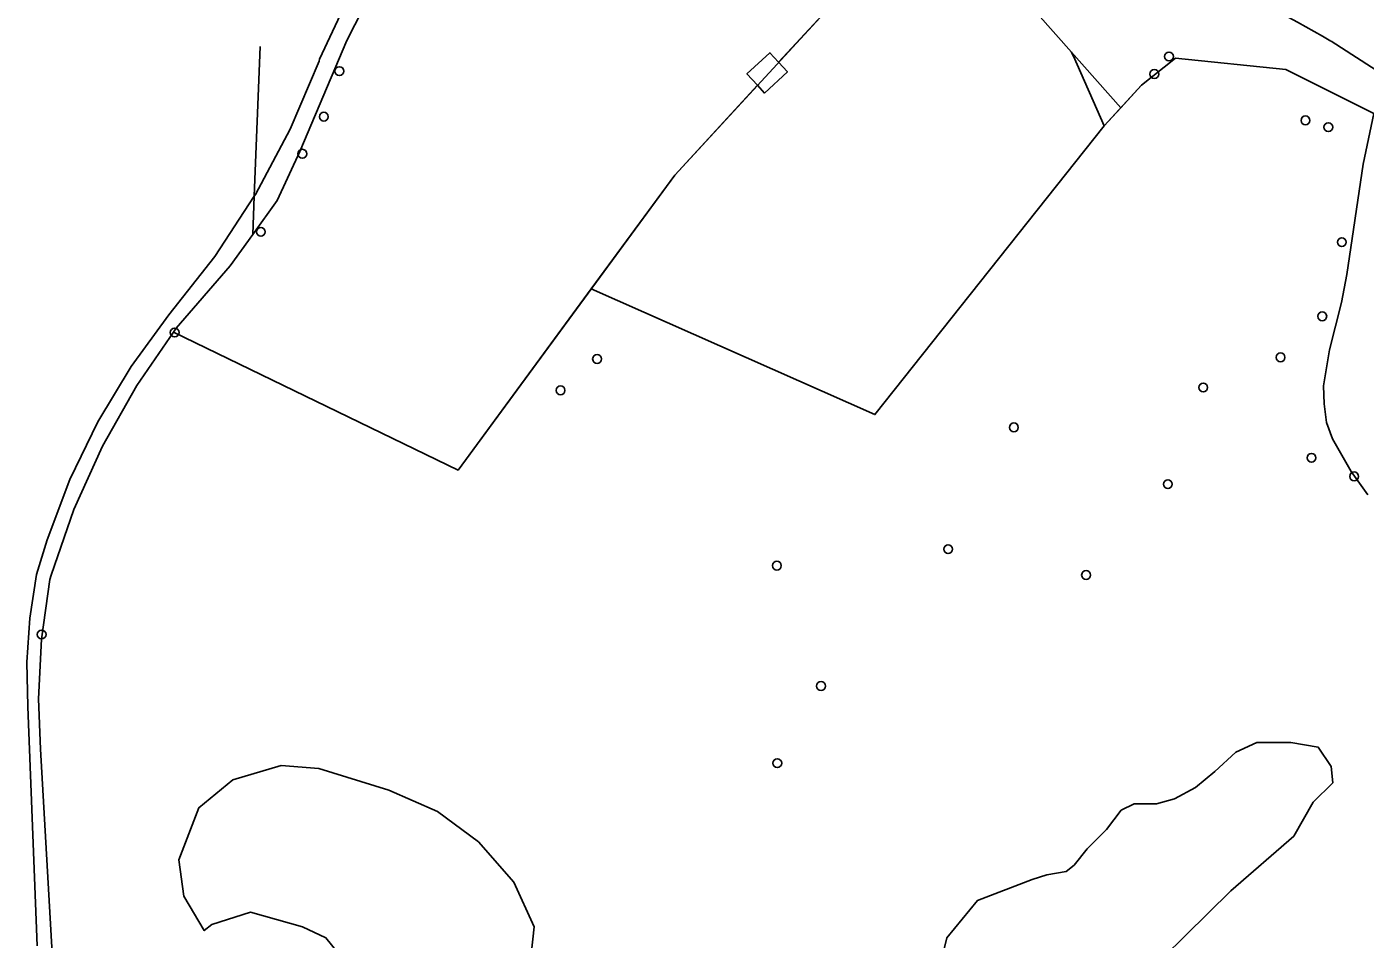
# Model space of a CAD drawing. Extents: x 160203 to 161526, y 379529 to 381797.
# Drawn here: x 160690.5 to 160838.5, y 381380.6 to 381481.5 of the extents above; entities that cross this region are included whole.
import ezdxf

# ---------------------------------------------------------------- set-up
doc = ezdxf.new("R2010")
doc.units = 0
for name, color, linetype in [('IMGEO_Boom', 7, 'Continuous'), ('IMGEO_Grasland_overig', 7, 'Continuous'), ('IMGEO_Groenvoorziening', 7, 'Continuous'), ('IMGEO_Hek', 7, 'Continuous'), ('IMGEO_Meer_plas_ven_vijver', 7, 'Continuous'), ('IMGEO_Oever', 7, 'Continuous'), ('IMGEO_Pand', 7, 'Continuous'), ('IMGEO_Rijbaan_lokaal_gesloten', 7, 'Continuous'), ('IMGEO_Waterloop', 7, 'Continuous')]:
    doc.layers.add(name, color=color, linetype=linetype)

msp = doc.modelspace()

# ---------------------------------------------------------------- linework, layer by layer
at = {"layer": 'IMGEO_Boom'}
for centre in [(160816.8, 381478.24), (160725.07, 381476.62), (160815.18, 381476.3), (160723.36, 381471.58), (160831.88, 381471.17), (160834.41, 381470.42), (160720.99, 381467.48), (160716.4, 381458.84), (160835.9, 381457.7), (160833.74, 381449.5), (160706.87, 381447.71), (160829.13, 381444.96), (160753.57, 381444.78), (160749.53, 381441.31), (160820.58, 381441.62), (160799.65, 381437.21), (160832.55, 381433.85), (160837.26, 381431.79), (160816.67, 381430.93), (160792.38, 381423.74), (160773.45, 381421.92), (160807.63, 381420.88), (160692.16, 381414.3), (160778.33, 381408.6), (160773.49, 381400.07)]:
    msp.add_circle(centre, 0.489, dxfattribs=at)
at = {"layer": 'IMGEO_Grasland_overig'}
for points in [[(160748.71, 381518.45), (160746.43, 381516.56), (160744.8, 381514.96), (160742.21, 381511.73), (160737.38, 381502.28), (160736.52, 381500), (160731.29, 381490.58), (160725.89, 381480.01), (160720.72, 381467.72), (160718.19, 381462.32), (160715.5, 381458.55)], [(160780.39, 381484.94), (160773.64, 381477.6)], [(160771.3, 381475.05), (160762.16, 381465.1), (160752.91, 381452.52)], [(160715.5, 381458.55), (160713.01, 381455.09), (160707.05, 381448.18), (160706.74, 381447.74)], [(160706.74, 381447.74), (160738.2, 381432.49), (160752.91, 381452.52)]]:
    msp.add_lwpolyline(points, dxfattribs=at)
at = {"layer": 'IMGEO_Groenvoorziening'}
for points in [[(160811.47, 381472.57), (160806.02, 381478.73), (160794.45, 381491.8), (160790.4, 381495.98), (160780.39, 381484.94)], [(160811.47, 381472.57), (160813.75, 381475.06), (160817.52, 381478.04), (160829.71, 381476.8), (160839.45, 381471.92)], [(160752.91, 381452.52), (160784.28, 381438.63), (160809.64, 381470.56), (160811.47, 381472.57)], [(160693.4, 381377.78), (160692.02, 381401.62), (160691.83, 381407.17), (160692.15, 381413.8), (160693.06, 381420.38), (160693.2, 381420.86), (160695.73, 381428.13), (160698.9, 381435.14), (160702.68, 381441.84), (160706.74, 381447.74)]]:
    msp.add_lwpolyline(points, dxfattribs=at)
at = {"layer": 'IMGEO_Hek'}
for points in [[(160794.45, 381491.8), (160806.02, 381478.73), (160806.16, 381478.4), (160806.23, 381478.26), (160809.64, 381470.56), (160813.75, 381475.06), (160817.52, 381478.04), (160829.71, 381476.8), (160839.45, 381471.92)], [(160780.39, 381484.94), (160762.16, 381465.1)], [(160762.16, 381465.1), (160738.2, 381432.49), (160706.74, 381447.74)]]:
    msp.add_lwpolyline(points, dxfattribs=at)
at = {"layer": 'IMGEO_Meer_plas_ven_vijver'}
for points in [[(160811.15, 381373.62), (160823.65, 381385.94), (160830.61, 381392.01), (160832.75, 381395.76), (160834.9, 381397.9), (160834.72, 381399.69), (160833.29, 381401.83), (160830.25, 381402.37), (160826.5, 381402.37), (160824.18, 381401.3), (160821.86, 381399.15), (160819.72, 381397.37), (160817.4, 381396.12), (160815.43, 381395.58), (160812.93, 381395.58), (160811.51, 381394.87), (160809.9, 381392.73), (160807.76, 381390.58), (160806.33, 381388.8), (160805.43, 381388.08), (160803.29, 381387.73), (160801.68, 381387.19), (160795.61, 381384.87), (160792.22, 381380.76), (160790.43, 381373.26)], [(160718.65, 381399.81), (160713.3, 381398.23), (160709.55, 381395.14), (160707.33, 381389.36), (160707.89, 381385.34), (160710.15, 381381.55), (160710.99, 381382.21), (160715.27, 381383.58), (160721.01, 381381.97), (160723.6, 381380.75), (160727.96, 381375.33)], [(160746.1, 381377.21), (160746.61, 381381.97), (160744.35, 381386.91), (160740.46, 381391.35), (160735.94, 381394.72), (160730.53, 381397.08), (160722.81, 381399.48), (160718.65, 381399.81)]]:
    msp.add_lwpolyline(points, dxfattribs=at)
at = {"layer": 'IMGEO_Oever'}
msp.add_lwpolyline([(160715.67, 381462.77), (160715.5, 381458.55)], dxfattribs=at)
at = {"layer": 'IMGEO_Pand'}
for points in [[(160771.3, 381475.05), (160770.13, 381476.31), (160772.67, 381478.65), (160773.64, 381477.6)], [(160773.64, 381477.6), (160774.62, 381476.54), (160772.08, 381474.2), (160771.3, 381475.05)]]:
    msp.add_lwpolyline(points, dxfattribs=at)
at = {"layer": 'IMGEO_Rijbaan_lokaal_gesloten'}
msp.add_lwpolyline([(160843.12, 381474.5), (160834.71, 381479.93)], dxfattribs=at)
msp.add_arc((160792.26, 381409.43), 82.29, 58.9517, 70.8456, dxfattribs=at)
at = {"layer": 'IMGEO_Waterloop'}
for points in [[(160715.67, 381462.77), (160715.79, 381462.96), (160719.64, 381470.19), (160722.83, 381477.73), (160722.9, 381477.94), (160725.76, 381484.06), (160734.41, 381500), (160735.95, 381504.59), (160738.19, 381508.78), (160740.71, 381511.84), (160747.6, 381518.9), (160757.48, 381527.54), (160760.3, 381529.6)], [(160715.67, 381462.77), (160716.33, 381479.36)], [(160839.45, 381471.92), (160838.26, 381466.31), (160836.45, 381454.14), (160835.86, 381451.02), (160834.53, 381445.8), (160833.87, 381441.81), (160833.94, 381439.83), (160834.21, 381437.74), (160834.88, 381435.96), (160836.95, 381432.33), (160838.77, 381429.76)], [(160691.67, 381379.85), (160690.63, 381406.29), (160690.63, 381406.34), (160690.52, 381411.23), (160690.85, 381416.11), (160691.61, 381420.95), (160692.77, 381424.78), (160695.28, 381431.43), (160698.39, 381437.83), (160702.05, 381443.93), (160706.24, 381449.67), (160711.31, 381456.1), (160715.67, 381462.77)]]:
    msp.add_lwpolyline(points, dxfattribs=at)

doc.saveas('drawing.dxf')
